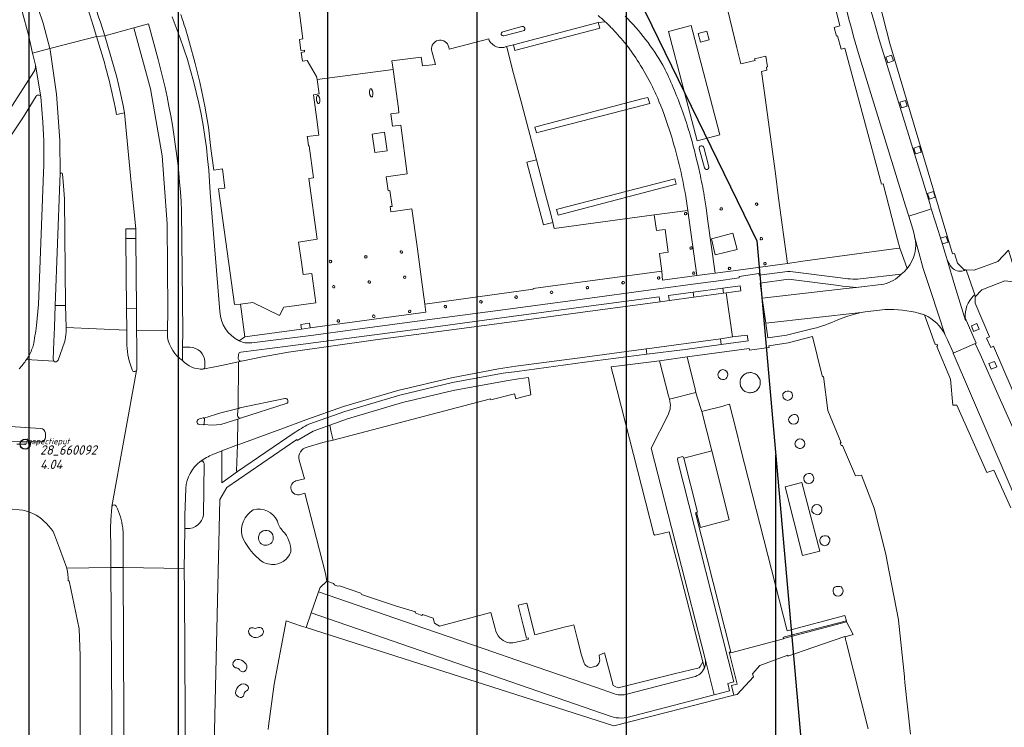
# Model space of a CAD drawing. Extents: x 148869 to 161638, y 453607 to 469810.
# Tile 421 of 656: x 154736 to 154934, y 463007 to 463149. Entities that reach past the tile are written whole.
import ezdxf

# ---------------------------------------------------------------- set-up
doc = ezdxf.new("R2010")
doc.units = 0
doc.header["$PDMODE"] = 32
doc.header["$PDSIZE"] = 2
doc.linetypes.add('RI-GWA', pattern=[18.45, 6, -1.8, 1.75, -1.8, 1.75, -1.8, 1.75, -1.8])
doc.layers.get('0').update_dxf_attribs({"linetype": 'CONTINUOUS'})
doc.layers.get('DEFPOINTS').update_dxf_attribs({"linetype": 'CONTINUOUS'})
doc.layers.add('2024', color=160, linetype='CONTINUOUS')
doc.layers.add('2024 hatch', color=160, linetype='CONTINUOUS')
for name, color, linetype, lineweight in [('B-OI-RI-GWA-PUTDEKSELHOOGTE-T25', 10, 'CONTINUOUS', 25), ('B-OI-RI-GWA_PUTNUMMER-T18', 10, 'CONTINUOUS', 18), ('B-OI-RI-GWA_RIOOLPUT-S', 10, 'CONTINUOUS', 25), ('B-OI-RI-GWA_TRANSPORTLEIDING-G', 10, 'RI-GWA', 18), ('B-RO-VH-VERHARDING_ASFALT-GV', 251, 'CONTINUOUS', 18), ('B-RO-VH-VERHARDING_BEDRIJFSVLOERPLAAT-GV', 251, 'CONTINUOUS', 18), ('B-RO-VH-VERHARDING_SIERBESTRATING-GV', 251, 'CONTINUOUS', 18), ('B-RO-VH-VERHARDING_STRAATBAKSTEEN-GV', 251, 'CONTINUOUS', 18)]:
    doc.layers.add(name, color=color, linetype=linetype, lineweight=lineweight)
doc.styles.add('NLCS-ISO-M500-T18_CURSIEF', font='NLCS-ISO.ttf', dxfattribs={"oblique": 15, "height": 0.9})
doc.styles.add('NLCS-ISO-M750-T25_CURSIEF', font='NLCS-ISO.ttf', dxfattribs={"oblique": 15, "height": 1.875})

# ---------------------------------------------------------------- blocks, each defined once
blk = doc.blocks.new('ACMAP_ANN_TEMPLATE_gwa-puth')
at = {"color": 0, "linetype": 'ByBlock', "style": 'NLCS-ISO-M750-T25_CURSIEF', "oblique": 15}
blk.add_attdef('gwa-puth', (3, -5), '', height=1.88, dxfattribs=at)
blk = doc.blocks.new('ACMAP_ANN_TEMPLATE_gwa-putnr')
at = {"color": 0, "linetype": 'ByBlock', "style": 'NLCS-ISO-M750-T25_CURSIEF', "oblique": 15}
blk.add_attdef('gwa-putnr', (3, -2.1), '', height=1.88, dxfattribs=at)
blk = doc.blocks.new('ACMAP_ANN_TEMPLATE_type knoop')
at = {"layer": 'DEFPOINTS', "style": 'NLCS-ISO-M500-T18_CURSIEF', "oblique": 15}
blk.add_attdef('type_knoop', (0, 0), '', height=1.2, dxfattribs=at)

msp = doc.modelspace()

# ---------------------------------------------------------------- hatches: boundary and pattern name
at = {"layer": '2024 hatch'}
h = msp.add_hatch(dxfattribs=at)
h.set_pattern_fill('ANSI31', color=256, scale=29.988, angle=45)
h.set_pattern_definition([(90, (0, 0), (-29.988, 0), [])])
h.paths.add_polyline_path([(154015.87, 462797.75), (154202.83, 462955.78), (154346.68, 463068.63), (154364.41, 463095.54), (154437.88, 463175.34), (154670.41, 463542.86), (154884.23, 463104.81), (154897.76, 462951.83), (154919.68, 462915.44), (155046.11, 462824.08), (155229.96, 462587.13), (155017.76, 462489.93), (155010.79, 462460.83), (155012.88, 462401.81), (154940.81, 462281.73), (154859.54, 462032.79), (154595.7, 462297.96), (154437.04, 462442.85), (154370.63, 462559.79), (154344.3, 462564.56), (154270.99, 462634.18), (154248.56, 462638.72)])

# ---------------------------------------------------------------- linework, layer by layer
at = {"layer": '2024', "flags": 128}
msp.add_lwpolyline([(154015.87, 462797.75), (154202.83, 462955.78), (154346.68, 463068.63), (154364.41, 463095.54), (154437.88, 463175.34), (154670.41, 463542.86), (154884.23, 463104.81), (154897.76, 462951.83), (154919.68, 462915.44), (155046.11, 462824.08), (155229.96, 462587.13), (155017.76, 462489.93), (155010.79, 462460.83), (155012.88, 462401.81), (154940.81, 462281.73), (154859.54, 462032.79), (154595.7, 462297.96), (154437.04, 462442.85), (154370.63, 462559.79), (154344.3, 462564.56), (154270.99, 462634.18), (154248.56, 462638.72)], close=True, dxfattribs=at)
at = {"layer": 'B-OI-RI-GWA_RIOOLPUT-S', "color": 251}
msp.add_point((154737.26, 463063.95), dxfattribs=at)
at = {"layer": 'B-OI-RI-GWA_TRANSPORTLEIDING-G', "color": 251}
msp.add_line((154680.24, 463063.81), (154737.26, 463063.95), dxfattribs=at)
at = {"layer": 'B-RO-VH-VERHARDING_ASFALT-GV', "flags": 128}
for points in [[(154736.65, 463150.84), (154737.93, 463146.14), (154738.76, 463142.45), (154742.2, 463143.36), (154740.87, 463148.5), (154736.83, 463160.32), (154731.73, 463171.71), (154725.61, 463182.59), (154718.9, 463192.43), (154711.41, 463201.71), (154703.2, 463210.34), (154694.3, 463218.28), (154673.96, 463234.6), (154673.94, 463234.61), (154673.91, 463234.62), (154670.51, 463237.11)], [(154764, 463141.19), (154762.01, 463148.35), (154762.01, 463148.35), (154761.33, 463148.17), (154759.12, 463147.56), (154762.43, 463135.32), (154764.76, 463121.84), (154765.17, 463116.34), (154765.76, 463108.2), (154765.89, 463090.81), (154765.85, 463086.71), (154765.84, 463085.37), (154766.02, 463084.69), (154766.27, 463084.02), (154766.57, 463083.38), (154766.94, 463082.76), (154767.35, 463082.19), (154767.81, 463081.64), (154768.31, 463081.15), (154768.86, 463080.78), (154768.85, 463083.45), (154768.96, 463086.57), (154768.68, 463110.77)], [(154751.59, 463145.82), (154742.2, 463143.36), (154742.26, 463143.14), (154743.58, 463134.22), (154744.23, 463124.94), (154744.32, 463118.2)], [(154753.28, 463145.96), (154751.59, 463145.82)], [(154751.59, 463145.82), (154753.28, 463145.96)], [(154755.31, 463131.63), (154755.61, 463130.17), (154757.23, 463130.49), (154756.96, 463131.96), (154756.35, 463134.7), (154756.02, 463136.15), (154755.66, 463137.6), (154753.28, 463145.96)], [(154744.26, 463116.69), (154744.32, 463118.2), (154744.23, 463124.94), (154743.58, 463134.22), (154742.26, 463143.14), (154742.2, 463143.36), (154738.76, 463142.45), (154739.31, 463140.01), (154740.41, 463133.66), (154740.8, 463128.58)], [(154744.79, 463118.18), (154744.9, 463116.68), (154745.15, 463113.18), (154745.38, 463091.79), (154745.51, 463087.37), (154757.66, 463086.86), (154757.64, 463091.18), (154757.51, 463105.26), (154757.49, 463107.18), (154759.46, 463107.17), (154758.57, 463116.45), (154757.23, 463130.49), (154755.61, 463130.17), (154755.31, 463131.63)], [(154740.95, 463118.58), (154740.89, 463116.74), (154739.96, 463092.02), (154739.55, 463087.75)], [(154742.89, 463081.02), (154743.05, 463084.47), (154743.14, 463087.47), (154743.32, 463091.77), (154744.26, 463116.69)], [(154744.32, 463118.2), (154744.26, 463116.69), (154743.32, 463091.77), (154745.38, 463091.79), (154745.15, 463113.18), (154744.9, 463116.68), (154744.79, 463118.18)], [(154757.68, 463083.81), (154757.66, 463086.86), (154745.51, 463087.37), (154745.48, 463086.43)], [(154768.86, 463080.78), (154768.31, 463081.15), (154767.81, 463081.64), (154767.35, 463082.19), (154766.94, 463082.76), (154766.57, 463083.38), (154766.27, 463084.02), (154766.02, 463084.69), (154765.84, 463085.37), (154765.85, 463086.71), (154759.66, 463086.87), (154759.68, 463083.77), (154759.71, 463079.06)], [(154745.15, 463084.41), (154743.87, 463080.82)], [(154737.52, 463080.93), (154743.03, 463080.65)], [(154743.03, 463080.65), (154737.52, 463080.93)], [(154773.14, 463069.22), (154773.18, 463069.21), (154776.54, 463070.23), (154780.06, 463071.15), (154780.14, 463080.51), (154776.69, 463079.77), (154772.98, 463079.04)], [(154759.63, 463078.78), (154754.69, 463051.47)], [(154754.69, 463051.47), (154759.63, 463078.78)], [(154729.09, 463073.58), (154729.32, 463067.55), (154733.03, 463067.57), (154736.33, 463067.39), (154740.37, 463067.13)], [(154772.27, 463069.06), (154773.05, 463069.23)], [(154771.77, 463068.43), (154771.78, 463068.52), (154771.81, 463068.65)], [(154773.08, 463067.84), (154772.2, 463067.92)], [(154774.98, 463061.88), (154776.77, 463062.6), (154779.91, 463063.81), (154779.97, 463068.99), (154776.6, 463067.88), (154774.85, 463067.79), (154773.18, 463067.9), (154773.16, 463067.89)], [(154741.33, 463066.17), (154741.33, 463065.74), (154741.33, 463065.34)], [(154740.49, 463064.43), (154739.6, 463064.44), (154736.14, 463064.46), (154733.19, 463064.48), (154729.45, 463064.49), (154729.72, 463051.28), (154733.93, 463050.95), (154736.78, 463050.72), (154737.1, 463050.65)], [(154756.94, 463045.65), (154756.95, 463042.91), (154756.98, 463039.21), (154769.23, 463039), (154769.26, 463042.66), (154769.33, 463047.02), (154769.34, 463049.61), (154769.52, 463055.08)], [(154743.14, 463045.79), (154744.13, 463043.09), (154745.62, 463039.04), (154754.46, 463039.2), (154754.44, 463042.91), (154754.42, 463047.1), (154754.46, 463048.79), (154754.67, 463051.32)], [(154741.5, 463048.07), (154742.51, 463046.94)], [(154754.76, 463000), (154754.46, 463039.2), (154745.62, 463039.04), (154745.63, 463039.01)], [(154757.51, 462987.62), (154756.95, 462987.66), (154756.91, 462988.43), (154757.33, 462988.59), (154757.17, 462993.36), (154756.98, 463039.21), (154754.46, 463039.2), (154754.76, 463000)], [(154769.54, 462986.13), (154769.53, 462988), (154769.46, 462997.1), (154769.26, 463034.24), (154769.23, 463039), (154756.98, 463039.21), (154757.17, 462993.36), (154757.33, 462988.59), (154756.91, 462988.43), (154756.95, 462987.66), (154757.51, 462987.62)], [(154745.9, 463036.52), (154746.13, 463036.53), (154748.09, 463026.91), (154748.3, 463021.47), (154748.3, 463012.58), (154748.31, 463007.04), (154748.31, 463004.34)]]:
    msp.add_lwpolyline(points, dxfattribs=at)
at = {"layer": 'B-RO-VH-VERHARDING_ASFALT-GV'}
for points in [[(154736.84, 463178.4, -0.073627), (154751.59, 463145.82)], [(154753.28, 463145.96, 0.039692), (154745.26, 463165.78)], [(154751.59, 463145.82, -0.028689), (154755.31, 463131.63)], [(154755.31, 463131.63, 0.028689), (154751.59, 463145.82)], [(154768.68, 463110.77, 0.052304), (154764, 463141.19)], [(154740.8, 463128.58, -0.030891), (154740.95, 463118.58)], [(154744.79, 463118.18, 0.970152), (154744.32, 463118.2)], [(154744.32, 463118.2, -0.970152), (154744.79, 463118.18)], [(154739.55, 463087.75, -0.006233), (154738.89, 463083.72)], [(154745.48, 463086.43, -0.06227), (154745.15, 463084.41)], [(154738.89, 463083.72, -0.043796), (154737.89, 463081.5)], [(154758.73, 463078.86, -0.070235), (154757.68, 463083.81)], [(154737.52, 463080.93, -0.029931), (154736.07, 463079.08)], [(154737.89, 463081.5, -0.009393), (154737.52, 463080.93)], [(154743.03, 463080.65, -0.198007), (154742.89, 463081.02)], [(154743.87, 463080.82, -0.555707), (154743.03, 463080.65)], [(154759.71, 463079.06, -0.154369), (154759.63, 463078.78)], [(154772.98, 463079.04, -0.226885), (154768.86, 463080.78)], [(154759.63, 463078.78, -0.621157), (154758.73, 463078.86)], [(154771.81, 463068.65, -0.277044), (154772.27, 463069.06)], [(154773.05, 463069.23, -0.135057), (154773.14, 463069.22)], [(154740.37, 463067.13, -0.359416), (154741.33, 463066.17)], [(154772.2, 463067.92, -0.355466), (154771.77, 463068.43)], [(154773.16, 463067.89, -0.081096), (154773.08, 463067.84)], [(154741.33, 463065.34, -0.393348), (154740.49, 463064.43)], [(154772.44, 463060.48, -0.059075), (154774.98, 463061.88)], [(154769.52, 463055.08, -0.219006), (154772.44, 463060.48)], [(154754.67, 463051.32, -0.069681), (154754.69, 463051.47)], [(154754.69, 463051.47, -0.683056), (154755.54, 463051.49)], [(154755.54, 463051.49, -0.085108), (154756.86, 463047.16)], [(154737.1, 463050.65, -0.148848), (154741.5, 463048.07)], [(154742.51, 463046.94, -0.113515), (154743.14, 463045.79)], [(154756.86, 463047.16, -0.033103), (154756.94, 463045.65)], [(154745.63, 463039.01, -0.070278), (154745.9, 463036.52)]]:
    msp.add_lwpolyline(points, format="xyb", dxfattribs=at)
at = {"layer": 'B-RO-VH-VERHARDING_ASFALT-GV', "flags": 128}
for points in [[(154753.28, 463145.96), (154755.66, 463137.6), (154756.02, 463136.15), (154756.35, 463134.7), (154756.96, 463131.96), (154757.23, 463130.49), (154758.57, 463116.45), (154759.46, 463107.17), (154759.52, 463105.24), (154759.64, 463091.15), (154759.66, 463086.87), (154765.85, 463086.71), (154765.89, 463090.81), (154765.76, 463108.2), (154765.17, 463116.34), (154764.76, 463121.84), (154762.43, 463135.32), (154759.12, 463147.56)], [(154872.27, 463124.82), (154876.81, 463126.09), (154876.75, 463126.31), (154871.04, 463148.02), (154866.5, 463146.83)], [(154843.25, 463108.46), (154842.86, 463110.15), (154841.81, 463114.05), (154839.94, 463121.05), (154838.01, 463120.56), (154839.9, 463113.51), (154841.39, 463107.96)], [(154759.52, 463105.24), (154757.51, 463105.26), (154757.64, 463091.18), (154759.64, 463091.15)], [(154889.59, 463024.94), (154889.87, 463025), (154902.27, 463028.29), (154902.21, 463028.5), (154889.77, 463025.25), (154889.53, 463025.17)]]:
    msp.add_lwpolyline(points, close=True, dxfattribs=at)
at = {"layer": 'B-RO-VH-VERHARDING_BEDRIJFSVLOERPLAAT-GV', "flags": 128}
msp.add_lwpolyline([(154871.45, 463094.48), (154871.59, 463093.44), (154877.52, 463094.24), (154877.39, 463095.29)], close=True, dxfattribs=at)
at = {"layer": 'B-RO-VH-VERHARDING_SIERBESTRATING-GV', "flags": 128}
for points in [[(154926.28, 463098.95), (154925.85, 463098.97), (154924.56, 463100.28), (154923.93, 463102.21), (154923.55, 463102.19), (154910.93, 463144.4), (154901.86, 463180.02), (154899.99, 463195.7), (154900.14, 463208.99), (154902.19, 463231.83), (154903.23, 463234.73), (154900.58, 463235.71), (154900.58, 463235.71)], [(154908.2, 463147.36), (154908.83, 463145.2), (154918.95, 463112.29), (154919.28, 463111.18), (154920.12, 463108.53), (154921.05, 463105.55), (154922.05, 463102.27), (154922.46, 463100.94), (154923.11, 463099.73)], [(154926.08, 463089.34), (154928.26, 463084.25), (154928.09, 463084.17), (154929.1, 463082.02), (154932.66, 463073.97), (154936.29, 463065.78), (154942.8, 463051.18), (154944, 463048.6), (154944.18, 463048.19), (154946.59, 463049.22), (154946.55, 463049.3), (154931.78, 463083.6), (154931.23, 463083.35), (154930.39, 463085.24), (154930.97, 463085.49), (154928.07, 463092.24), (154928.1, 463093.51), (154928.01, 463093.92), (154928, 463093.97)]]:
    msp.add_lwpolyline(points, dxfattribs=at)
at = {"layer": 'B-RO-VH-VERHARDING_SIERBESTRATING-GV'}
for points in [[(154903.73, 463166.15, 0.026254), (154908.2, 463147.36)], [(154923.11, 463099.73, 0.104455), (154923.87, 463099.03)], [(154923.87, 463099.03, 0.261233), (154926.28, 463098.95)], [(154927.75, 463093.73, 0.218053), (154926.08, 463089.34)], [(154928, 463093.97, 0.044639), (154927.75, 463093.73)]]:
    msp.add_lwpolyline(points, format="xyb", dxfattribs=at)
at = {"layer": 'B-RO-VH-VERHARDING_SIERBESTRATING-GV', "flags": 128}
for points in [[(154911.66, 463140.88), (154910.52, 463140.52), (154910.16, 463141.67), (154911.3, 463142.03)], [(154914.45, 463131.82), (154913.31, 463131.46), (154912.95, 463132.6), (154914.09, 463132.96)], [(154917.26, 463122.61), (154916.12, 463122.25), (154915.76, 463123.39), (154916.9, 463123.75)], [(154920.05, 463113.52), (154918.9, 463113.16), (154918.54, 463114.3), (154919.69, 463114.66)], [(154922.64, 463104.53), (154921.5, 463104.17), (154921.14, 463105.32), (154922.28, 463105.68)], [(154928.89, 463087.04), (154927.77, 463086.6), (154927.33, 463087.71), (154928.44, 463088.16)], [(154932.42, 463079.46), (154931.3, 463079.02), (154930.86, 463080.13), (154931.97, 463080.58)]]:
    msp.add_lwpolyline(points, close=True, dxfattribs=at)
at = {"layer": 'B-RO-VH-VERHARDING_STRAATBAKSTEEN-GV', "flags": 128}
for points in [[(154875.87, 463098.29), (154880.49, 463098.91), (154890.37, 463100.25), (154888.59, 463113.36), (154887.95, 463118.29), (154885.7, 463134.95), (154885.15, 463138.77), (154886.25, 463139.07), (154886.17, 463139.66), (154886.37, 463139.68), (154886.03, 463141.82), (154883.76, 463141.28), (154883.89, 463140.97), (154881.01, 463140.32), (154880.18, 463143.53), (154876.88, 463157.43), (154879.65, 463158.02), (154879.04, 463160.57), (154876.28, 463159.95), (154875.49, 463163.35), (154872.4, 463162.65), (154869.05, 463161.47)], [(154898.92, 463156.16), (154900.89, 463147.93), (154899.74, 463147.6), (154900.21, 463145.89), (154900.41, 463145.94), (154901.14, 463143.23), (154901.91, 463143.44), (154909.3, 463116.17), (154909.61, 463116.21), (154912.5, 463105.04), (154912.95, 463103.32), (154914.04, 463100.36), (154914.45, 463099.24)], [(154792.21, 463151.65), (154793.06, 463145.31), (154792.35, 463145.2), (154792.66, 463142.96), (154793.37, 463143.04), (154793.39, 463142.69), (154792.73, 463142.6), (154792.94, 463140.86), (154793.92, 463140.98), (154795.8, 463137.75), (154795.89, 463137.15), (154811.16, 463139.17), (154810.93, 463140.88), (154816.83, 463141.62), (154817.07, 463139.9), (154819.66, 463140.2), (154818.96, 463142.83)], [(154833.94, 463143.77), (154835.32, 463144.11), (154852.36, 463148.6), (154853.76, 463148.76)], [(154853.76, 463148.76), (154852.36, 463148.6), (154852.68, 463147.47), (154852.51, 463147.42), (154836.1, 463143.1), (154835.62, 463142.98), (154835.32, 463144.11), (154833.94, 463143.77), (154834.14, 463143.21), (154835.18, 463139.13), (154837.04, 463132.22), (154839.94, 463121.05), (154841.81, 463114.05), (154842.86, 463110.15), (154843.25, 463108.46), (154843.54, 463107.25), (154863.62, 463109.98), (154870.34, 463110.89), (154869.96, 463113.66)], [(154837.05, 463147.78), (154833.19, 463146.76)], [(154833.19, 463146.76), (154837.05, 463147.78)], [(154833.42, 463145.92), (154837.29, 463146.91)], [(154837.29, 463146.91), (154833.42, 463145.92)], [(154780.52, 463092.05), (154779.3, 463091.99), (154776.13, 463115.21), (154777.4, 463115.32), (154777.4, 463115.34), (154776.89, 463119.23), (154775.17, 463118.99), (154774.59, 463123.33), (154774.07, 463127.57), (154773.32, 463131.83), (154772.33, 463136.6), (154771.39, 463140.37), (154770.27, 463144.54)], [(154822.09, 463144.3), (154822.35, 463143.68), (154822.46, 463143.26), (154829.41, 463145.09), (154830.37, 463145.3), (154830.47, 463145.02)], [(154915.89, 463105.85), (154915.54, 463107.09), (154914.74, 463109.76), (154914.08, 463111.83), (154904.68, 463142.39)], [(154739.03, 463138.72), (154734.13, 463131.09), (154734.51, 463126.04), (154736.9, 463129.66), (154739.46, 463133.8)], [(154740.41, 463133.66), (154739.31, 463140.01)], [(154872.68, 463123.28), (154873.71, 463119.41)], [(154873.71, 463119.41), (154872.68, 463123.28)], [(154874.58, 463119.64), (154873.57, 463123.51)], [(154873.57, 463123.51), (154874.58, 463119.64)], [(154774.41, 463114.45), (154776.38, 463090.59)], [(154873.66, 463113.81), (154874.04, 463111.39), (154874.33, 463109.2), (154875.87, 463098.29)], [(154926.14, 463088.79), (154924.03, 463095.76), (154922.46, 463100.94), (154922.05, 463102.27), (154921.05, 463105.55), (154920.12, 463108.53), (154919.28, 463111.18), (154918.33, 463110.88), (154914.74, 463109.76), (154915.54, 463107.09), (154915.89, 463105.85), (154915.93, 463105.66), (154917.62, 463099.24), (154919.18, 463094.58)], [(154915.93, 463105.66), (154915.89, 463105.85)], [(154922.08, 463085.81), (154919.18, 463094.58), (154917.62, 463099.24), (154915.93, 463105.66)], [(154914.45, 463099.24), (154914.04, 463100.36), (154912.95, 463103.32), (154911.77, 463103.16), (154893.91, 463100.75), (154890.37, 463100.25), (154880.49, 463098.91), (154875.87, 463098.29), (154872.15, 463097.79), (154865.31, 463096.87), (154865.31, 463096.87), (154865.14, 463098.69), (154839.3, 463095.18), (154839.31, 463095.1), (154817.55, 463092.06), (154817.77, 463090.45), (154817.77, 463090.45), (154794.54, 463087.31), (154792.76, 463087.07), (154781.37, 463085.53), (154780.24, 463084.72)], [(154923.11, 463099.73), (154922.46, 463100.94), (154924.03, 463095.76)], [(154928, 463093.97), (154927.73, 463094.74), (154926.28, 463098.95)], [(154781.36, 463084.29), (154782.76, 463084.32), (154795.21, 463085.86), (154803.03, 463086.9), (154818.02, 463088.91), (154834.74, 463091.16), (154847.76, 463092.89), (154864.4, 463095.11), (154872.37, 463096.19), (154876.09, 463096.7), (154880.7, 463097.32), (154880.66, 463097.62), (154884.64, 463098.19), (154884.69, 463097.89), (154890.4, 463098.61), (154890.91, 463098.62), (154901.01, 463097.38)], [(154905, 463097.14), (154913.23, 463098.08)], [(154909.74, 463096.09), (154904.18, 463095.42), (154902.19, 463095.18), (154885.31, 463093.24), (154886.02, 463088.28), (154905.19, 463090.41), (154905.96, 463090.5), (154910.04, 463091.01)], [(154924.03, 463095.76), (154926.14, 463088.79)], [(154789.69, 463072.1), (154780.54, 463069.18), (154779.97, 463068.99), (154779.91, 463063.81), (154780.35, 463063.95), (154788.61, 463066.99), (154793.62, 463068.85), (154801.19, 463071.52), (154812.15, 463074.76), (154822.91, 463077.28), (154832.35, 463079.06), (154835.84, 463079.59), (154849.68, 463081.43), (154861.98, 463083.08), (154862.15, 463083.11), (154876.9, 463085.12), (154876.97, 463085.13), (154879.35, 463085.49), (154878.1, 463094.31), (154877.52, 463094.24), (154871.59, 463093.44), (154866.68, 463092.79), (154864.8, 463092.54), (154848.26, 463090.33), (154835.03, 463088.54), (154818.35, 463086.31), (154807.64, 463084.9), (154790.15, 463082.43), (154784.96, 463081.52), (154780.69, 463080.61), (154780.67, 463080.61)], [(154780.67, 463080.61), (154780.69, 463080.61), (154784.96, 463081.52), (154790.15, 463082.43), (154807.64, 463084.9), (154818.35, 463086.31), (154835.03, 463088.54), (154848.26, 463090.33), (154864.8, 463092.54), (154864.77, 463092.74), (154864.64, 463093.54), (154847.97, 463091.32), (154834.92, 463089.59), (154818.2, 463087.33), (154807.45, 463085.9), (154790.02, 463083.62), (154780.57, 463082.45)], [(154919.18, 463094.58), (154922.08, 463085.81), (154922.13, 463085.7), (154922.5, 463084.89), (154923.65, 463082.33), (154923.69, 463082.24), (154927.35, 463083.84), (154928.09, 463084.17), (154928.26, 463084.25), (154926.08, 463089.34)], [(154780.24, 463084.72), (154781.37, 463085.53), (154780.52, 463092.05)], [(154900.51, 463088.93), (154901.39, 463089.28), (154902.28, 463089.6), (154903.19, 463089.88), (154904.1, 463090.12), (154905.19, 463090.41), (154886.02, 463088.28), (154886.41, 463085.28)], [(154917.66, 463089.98), (154917.89, 463089.89)], [(154917.89, 463089.89), (154919.39, 463085.84), (154919.92, 463084.32), (154919.96, 463084.33), (154920.02, 463083.98), (154920.42, 463084.03), (154920.52, 463083.68), (154920.37, 463083.58), (154923.14, 463077.04), (154923.57, 463071.8), (154924.37, 463071.8), (154930.4, 463058.25), (154931.82, 463058.74), (154935.25, 463051.15)], [(154886.41, 463085.28), (154890.22, 463085.83), (154895.55, 463087.15)], [(154915.12, 463005.74), (154913.99, 463016.1), (154913.88, 463017.08), (154913.86, 463017.23), (154912.71, 463028.62), (154912.7, 463028.71), (154910.44, 463040.41), (154910.16, 463041.86), (154907.82, 463051.09), (154905.25, 463057.76), (154904.05, 463057.6), (154901.42, 463063.72), (154901.17, 463063.66), (154900.96, 463064.21), (154901.17, 463064.26), (154898.49, 463070.7), (154897.61, 463077.54), (154897.41, 463077.49), (154897.31, 463077.94), (154895.42, 463085.54), (154890.51, 463084.32), (154886.64, 463083.68), (154886.68, 463083.39), (154882.74, 463082.86), (154882.7, 463083.15), (154870.22, 463081.46), (154871.84, 463074.98), (154871.99, 463074.33), (154872.22, 463073.39), (154873.17, 463070.54), (154873.4, 463070.59), (154877.48, 463071.61), (154877.71, 463071.69), (154878.74, 463071.98), (154880.07, 463066.75), (154880.98, 463063.19), (154890.32, 463026.49), (154901.9, 463029.56), (154902.21, 463028.5), (154902.27, 463028.29), (154903.6, 463025.75), (154901.94, 463025.28), (154902.05, 463024.82), (154902.19, 463024.28), (154906.61, 463006.83)], [(154987.08, 462942.1), (154971.64, 462973.98), (154963.63, 462991.1), (154961.43, 462995.69), (154956.43, 463006.11), (154923.64, 463082.22), (154923.69, 463082.24), (154923.65, 463082.33), (154922.5, 463084.89), (154922.13, 463085.7), (154922.08, 463085.81)], [(154768.85, 463083.45), (154768.86, 463080.78)], [(154770.32, 463083.42), (154768.85, 463083.45)], [(154794.23, 463067.97), (154801.49, 463070.55), (154812.53, 463073.82), (154823.1, 463076.33), (154833.25, 463078.18), (154836.06, 463078.58), (154849.66, 463080.43), (154862.12, 463082), (154861.98, 463083.08), (154849.68, 463081.43), (154835.84, 463079.59), (154832.35, 463079.06), (154822.91, 463077.28), (154812.15, 463074.76), (154801.19, 463071.52), (154793.62, 463068.85), (154788.61, 463066.99), (154780.35, 463063.95), (154779.91, 463063.81), (154779.73, 463058.58), (154779.94, 463058.44), (154791.3, 463066.23)], [(154780.13, 463081.97), (154780.08, 463081.14)], [(154773.38, 463079.55), (154773.37, 463080.46)], [(154780.67, 463080.61), (154780.14, 463080.51), (154780.06, 463071.15), (154780.34, 463071.22), (154780.38, 463071.23), (154789.42, 463073.12)], [(154866.67, 463073), (154866.48, 463073.66), (154864.69, 463080.72), (154857.21, 463079.78), (154854.94, 463079.5), (154855.25, 463078.29)], [(154855.25, 463078.29), (154855.37, 463077.85), (154863.57, 463045.92), (154863.71, 463045.67), (154864.32, 463045.81), (154866.61, 463046.35), (154868, 463040.98), (154873.37, 463020.29), (154873.69, 463019.05)], [(154789.42, 463073.12), (154780.38, 463071.23), (154780.34, 463071.22)], [(154869.59, 463061.18), (154875.18, 463062.6), (154873.17, 463070.54), (154872.22, 463073.39), (154871.99, 463074.33), (154866.67, 463073)], [(154889.42, 463073.75), (154889.42, 463074.06), (154889.62, 463074.29), (154889.96, 463074.52), (154890.35, 463074.61), (154890.74, 463074.61), (154891.05, 463074.44), (154891.23, 463074.29), (154891.35, 463074.06), (154891.42, 463073.75)], [(154780.54, 463069.18), (154789.69, 463072.1)], [(154773.05, 463069.23), (154772.27, 463069.06)], [(154773.18, 463069.21), (154773.14, 463069.22)], [(154773.24, 463068.06), (154773.26, 463069.05)], [(154779.99, 463070.7), (154779.92, 463069.71)], [(154866.41, 463069.87), (154863.02, 463063.18), (154873.82, 463020.87), (154873.82, 463020.86), (154875.65, 463013.63), (154878.76, 463014.43), (154878.4, 463015.89), (154879.59, 463016.23), (154868.28, 463060.82)], [(154873.82, 463020.86), (154873.82, 463020.87), (154863.02, 463063.18), (154866.41, 463069.87)], [(154890.6, 463068.95), (154890.72, 463069.27), (154890.9, 463069.5), (154891.29, 463069.8), (154891.67, 463069.92), (154891.98, 463069.92), (154892.27, 463069.75), (154892.49, 463069.53), (154892.56, 463069.29), (154892.6, 463068.95)], [(154771.81, 463068.65), (154771.78, 463068.52), (154771.77, 463068.43)], [(154772.2, 463067.92), (154773.08, 463067.84)], [(154773.16, 463067.89), (154773.18, 463067.9)], [(154793.9, 463063.33), (154797.07, 463064.28), (154797.58, 463064.43), (154799.13, 463064.74), (154798.75, 463066.4), (154798.44, 463067.77), (154795.08, 463066.57), (154791.9, 463064.72), (154791.8, 463064.9), (154777.8, 463055.29), (154776.38, 463052.86), (154775.02, 462994.91), (154775.32, 462994.91)], [(154893.89, 463064.01), (154893.82, 463063.69), (154893.65, 463063.46), (154893.39, 463063.23), (154893.02, 463063.11), (154892.76, 463063.11), (154892.45, 463063.23), (154892.15, 463063.43), (154892, 463063.62), (154891.89, 463064.01)], [(154793.68, 463027.15), (154855.53, 463007.42), (154869.4, 463010.96), (154875.92, 463012.62), (154879.59, 463013.55), (154879.11, 463015.49), (154880.3, 463015.81), (154878.65, 463022.2), (154879.01, 463022.2), (154871.91, 463050.15), (154872.14, 463050.22), (154872.34, 463050.32), (154869.59, 463061.18)], [(154868.6, 463061.31), (154869.07, 463061.45)], [(154869.07, 463061.45), (154868.6, 463061.31)], [(154773.08, 463049.75), (154773.2, 463060.11)], [(154791.66, 463056.57), (154793.36, 463056.97), (154792.29, 463060.78)], [(154868.28, 463060.82), (154879.59, 463016.23), (154878.4, 463015.89), (154878.76, 463014.43), (154875.65, 463013.63), (154859.16, 463009.37)], [(154893.66, 463057.06), (154893.66, 463057.33), (154893.86, 463057.69), (154894.17, 463057.97), (154894.64, 463058.09), (154894.99, 463058.09), (154895.25, 463057.96), (154895.49, 463057.69), (154895.61, 463057.38), (154895.66, 463057.06)], [(154769.52, 463055.08), (154769.34, 463049.61), (154769.33, 463047.02), (154769.75, 463047.01)], [(154786.1, 463006.71), (154786.13, 463007.38), (154787.28, 463015.78), (154788.73, 463023.57), (154789.71, 463028.52), (154792.74, 463027.45), (154793.68, 463027.15), (154794.71, 463030.1), (154796.2, 463034.35), (154796.52, 463035.19), (154797.86, 463036.49), (154797.6, 463037.99), (154793.43, 463054.12), (154792.59, 463053.88)], [(154897.28, 463050.83), (154897.27, 463050.53), (154897.15, 463050.24), (154896.98, 463050.01), (154896.77, 463049.84), (154896.4, 463049.79), (154896, 463049.88), (154895.69, 463050.02), (154895.47, 463050.21), (154895.28, 463050.45), (154895.28, 463050.83)], [(154896.87, 463044.58), (154896.87, 463044.81), (154897, 463045.07), (154897.12, 463045.27), (154897.44, 463045.48), (154897.85, 463045.59), (154898.16, 463045.59), (154898.52, 463045.47), (154898.78, 463045.18), (154898.9, 463044.93), (154898.87, 463044.58)], [(154819.5, 463028), (154819.5, 463028), (154819.23, 463029.03), (154817.07, 463029.78), (154816.97, 463029.57), (154815.57, 463030.12), (154815.67, 463030.32), (154811.84, 463031.41), (154804.81, 463033.77), (154804.71, 463034.02), (154800.41, 463035.51), (154800.08, 463035.48), (154799.69, 463035.56), (154799.4, 463035.72), (154799.17, 463035.96), (154797.86, 463036.49), (154796.52, 463035.19), (154796.2, 463034.35), (154817.37, 463027.02), (154829.43, 463022.85), (154837.54, 463020.05), (154852.02, 463015.09), (154852.21, 463015.02), (154855.24, 463013.98)], [(154899.54, 463034.44), (154899.54, 463034.71), (154899.73, 463035.09), (154899.9, 463035.28), (154900.17, 463035.41), (154900.47, 463035.41), (154900.88, 463035.41), (154901.17, 463035.3), (154901.35, 463035.07), (154901.51, 463034.78), (154901.54, 463034.44)], [(154796.2, 463034.35), (154794.71, 463030.1), (154854.94, 463009.3)], [(154855.24, 463013.98), (154852.21, 463015.02), (154852.02, 463015.09), (154837.54, 463020.05), (154829.43, 463022.85), (154817.37, 463027.02), (154796.2, 463034.35)], [(154849.54, 463019.97), (154849.04, 463021.61), (154848.22, 463024.78), (154847.46, 463027.71), (154847.46, 463027.71), (154847, 463027.59), (154845.55, 463027.22), (154839.64, 463025.7), (154838, 463032.07), (154836.29, 463031.64), (154837.32, 463027.61), (154837.98, 463025.01), (154838.33, 463025.06), (154838.38, 463024.81), (154837.41, 463024.58), (154835.58, 463024.15)], [(154854.94, 463009.3), (154794.71, 463030.1), (154793.68, 463027.15)], [(154831.68, 463026.94), (154830.83, 463030.17), (154820.47, 463027.44), (154819.5, 463028)], [(154873.69, 463019.05), (154873.37, 463020.29), (154872.83, 463019.36), (154872.67, 463019.09), (154867.65, 463017.84), (154856.36, 463015.03), (154855.78, 463015.33), (154855.4, 463015.53), (154855.4, 463015.53), (154854.72, 463018.07), (154853.65, 463022.05), (154852.54, 463021.57), (154852.64, 463020.95)], [(154859.16, 463009.37), (154875.65, 463013.63), (154873.82, 463020.86)], [(154851.95, 463019.42), (154851.4, 463019.27)], [(154871.58, 463017.24), (154858.36, 463013.81)], [(154858.36, 463013.81), (154871.58, 463017.24)]]:
    msp.add_lwpolyline(points, dxfattribs=at)
at = {"layer": 'B-RO-VH-VERHARDING_STRAATBAKSTEEN-GV'}
for points in [[(154904.68, 463142.39, -0.020397), (154899.95, 463160.84)], [(154770.27, 463144.54, 0.014444), (154768.53, 463150.22)], [(154766.79, 463149.72, -0.086807), (154774.41, 463114.45)], [(154853.76, 463148.76, 0.01015), (154852.36, 463150.01)], [(154855.31, 463147.25, 0.011466), (154853.76, 463148.76)], [(154857.81, 463149.9, -0.030017), (154861.9, 463145.2)], [(154833.19, 463146.76, 0.950189), (154833.42, 463145.92)], [(154833.42, 463145.92, -0.950189), (154833.19, 463146.76)], [(154837.29, 463146.91, 1.012598), (154837.05, 463147.78)], [(154837.05, 463147.78, -1.012598), (154837.29, 463146.91)], [(154857.96, 463144.2, 0.023524), (154855.31, 463147.25)], [(154818.96, 463142.83, -0.851747), (154822.09, 463144.3)], [(154830.47, 463145.02, 0.382478), (154833.94, 463143.77)], [(154860.51, 463140.58, 0.029181), (154857.96, 463144.2)], [(154861.9, 463145.2, -0.034268), (154865.35, 463140.01)], [(154863.25, 463135.72, 0.02857), (154860.51, 463140.58)], [(154739.31, 463140.01, -0.173769), (154739.03, 463138.72)], [(154865.35, 463140.01, -0.014307), (154866.27, 463138.23)], [(154866.27, 463138.23, -0.023629), (154869.76, 463129.46)], [(154806.71, 463133.74, -0.254012), (154806.52, 463135.18)], [(154806.52, 463135.18, -0.599643), (154806.85, 463135.22)], [(154806.85, 463135.22, -0.254588), (154807.04, 463133.78)], [(154864.64, 463132.64, 0.018937), (154863.25, 463135.72)], [(154739.46, 463133.8, -0.671148), (154740.41, 463133.66)], [(154796.06, 463132.41, -0.254012), (154795.87, 463133.85)], [(154795.87, 463133.85, -0.599643), (154796.2, 463133.89)], [(154796.39, 463132.45, -0.588691), (154796.06, 463132.41)], [(154796.2, 463133.89, -0.254588), (154796.39, 463132.45)], [(154807.04, 463133.78, -0.588691), (154806.71, 463133.74)], [(154866.89, 463126.37, 0.019754), (154864.64, 463132.64)], [(154869.76, 463129.46, -0.014684), (154870.96, 463125.59)], [(154868.64, 463120.07, 0.015052), (154866.89, 463126.37)], [(154870.96, 463125.59, -0.015519), (154872.77, 463118.38)], [(154873.57, 463123.51, 0.988878), (154872.68, 463123.28)], [(154872.68, 463123.28, -0.988878), (154873.57, 463123.51)], [(154869.96, 463113.66, 0.014954), (154868.64, 463120.07)], [(154873.71, 463119.41, 1.00706), (154874.58, 463119.64)], [(154874.58, 463119.64, -1.00706), (154873.71, 463119.41)], [(154872.77, 463118.38, -0.012005), (154873.66, 463113.81)], [(154876.82, 463111.14, -1.064602), (154877.32, 463111.19)], [(154877.32, 463111.19, -0.947729), (154876.82, 463111.14)], [(154883.92, 463112.11, -0.996028), (154884.42, 463112.17)], [(154884.42, 463112.17, -1.008404), (154883.92, 463112.11)], [(154869.68, 463110.21, -0.931391), (154870.17, 463110.29)], [(154870.17, 463110.29, -1.08111), (154869.68, 463110.21)], [(154884.89, 463105.12, -1.066111), (154885.37, 463105.25)], [(154885.37, 463105.25, -0.946537), (154884.89, 463105.12)], [(154915.93, 463105.66, -0.237526), (154914.45, 463099.24)], [(154914.45, 463099.24, 0.237526), (154915.93, 463105.66)], [(154812.58, 463102.52, -1.340847), (154813.05, 463102.44)], [(154870.77, 463103.3, -0.987482), (154871.26, 463103.39)], [(154871.26, 463103.39, -1.012521), (154870.77, 463103.3)], [(154798.33, 463100.61, -0.951782), (154798.83, 463100.66)], [(154805.44, 463101.54, -1.118714), (154805.94, 463101.55)], [(154805.94, 463101.55, -0.893355), (154805.44, 463101.54)], [(154813.05, 463102.44, -0.743382), (154812.58, 463102.52)], [(154798.83, 463100.66, -1.0526), (154798.33, 463100.61)], [(154878.5, 463099.2, -1), (154878.99, 463099.28)], [(154878.99, 463099.28, -1), (154878.5, 463099.2)], [(154885.62, 463100.14, -1.053429), (154886.11, 463100.25)], [(154886.11, 463100.25, -0.954402), (154885.62, 463100.14)], [(154914.45, 463099.24, -0.058132), (154913.23, 463098.08)], [(154913.23, 463098.08, 0.058132), (154914.45, 463099.24)], [(154923.87, 463099.03, -0.104455), (154923.11, 463099.73)], [(154926.28, 463098.95, -0.261233), (154923.87, 463099.03)], [(154806.13, 463096.51, -1.121871), (154806.62, 463096.44)], [(154813.26, 463097.49, -1.083466), (154813.75, 463097.41)], [(154813.75, 463097.41, -0.925098), (154813.26, 463097.49)], [(154864.25, 463097.3, -0.967777), (154864.74, 463097.38)], [(154864.74, 463097.38, -1.036835), (154864.25, 463097.3)], [(154871.31, 463098.27, -0.973974), (154871.8, 463098.34)], [(154871.8, 463098.34, -1.02655), (154871.31, 463098.27)], [(154901.01, 463097.38, 0.065636), (154905, 463097.14)], [(154913.23, 463098.08, -0.140316), (154909.74, 463096.09)], [(154799, 463095.57, -1.105681), (154799.49, 463095.5)], [(154799.49, 463095.5, -0.910203), (154799, 463095.57)], [(154806.62, 463096.44, -0.894086), (154806.13, 463096.51)], [(154849.94, 463095.35, -0.963141), (154850.44, 463095.44)], [(154850.44, 463095.44, -1.044738), (154849.94, 463095.35)], [(154857.14, 463096.3, -1.073248), (154857.63, 463096.39)], [(154857.63, 463096.39, -0.93465), (154857.14, 463096.3)], [(154828.55, 463092.51, -0.981907), (154829.05, 463092.58)], [(154835.64, 463093.4, -1.154333), (154836.13, 463093.49)], [(154836.13, 463093.49, -0.870203), (154835.64, 463093.4)], [(154842.76, 463094.36, -1.186154), (154843.24, 463094.46)], [(154843.24, 463094.46, -0.842478), (154842.76, 463094.36)], [(154926.08, 463089.34, -0.218053), (154927.75, 463093.73)], [(154927.75, 463093.73, -0.044639), (154928, 463093.97)], [(154814.58, 463090.4, -0.787124), (154814.31, 463090.8)], [(154814.31, 463090.8, -1.274567), (154814.58, 463090.4)], [(154821.61, 463091.32, -1.175611), (154821.78, 463091.79)], [(154821.78, 463091.79, -0.851384), (154821.61, 463091.32)], [(154829.05, 463092.58, -1.02205), (154828.55, 463092.51)], [(154910.04, 463091.01, -0.077556), (154916.88, 463090.21)], [(154776.38, 463090.59, 0.273064), (154780.24, 463084.72)], [(154799.91, 463088.74, -0.864395), (154800.41, 463088.73)], [(154807.05, 463089.6, -0.968421), (154807.53, 463089.73)], [(154807.53, 463089.73, -1.035451), (154807.05, 463089.6)], [(154895.55, 463087.15, 0.037662), (154900.51, 463088.93)], [(154916.88, 463090.21, -0.007829), (154917.66, 463089.98)], [(154917.89, 463089.89, -0.186511), (154922.08, 463085.81)], [(154922.08, 463085.81, 0.186511), (154917.89, 463089.89)], [(154926.14, 463088.79, -0.025292), (154926.08, 463089.34)], [(154926.08, 463089.34, 0.025292), (154926.14, 463088.79)], [(154800.41, 463088.73, -1.159978), (154799.91, 463088.74)], [(154773.37, 463080.46, 0.409748), (154770.32, 463083.42)], [(154780.24, 463084.72, 0.042769), (154781.36, 463084.29)], [(154780.08, 463081.14, 0.139269), (154780.15, 463080.86)], [(154780.57, 463082.45, 0.354404), (154780.13, 463081.97)], [(154768.86, 463080.78, 0.226885), (154772.98, 463079.04)], [(154772.98, 463079.04, 0.355562), (154773.38, 463079.55)], [(154780.15, 463080.86, 0.318159), (154780.67, 463080.61)], [(154876.42, 463077.92, -1), (154878.42, 463077.92)], [(154876.55, 463077.44, -0.125414), (154876.42, 463077.92)], [(154878.42, 463077.92, -0.773825), (154876.55, 463077.44)], [(154789.69, 463072.1, 0.94875), (154789.42, 463073.12)], [(154789.42, 463073.12, -0.94875), (154789.69, 463072.1)], [(154866.67, 463073, -0.196431), (154866.41, 463069.87)], [(154866.41, 463069.87, 0.196431), (154866.67, 463073)], [(154891.42, 463073.75, -1), (154889.42, 463073.75)], [(154780.34, 463071.22, 0.339894), (154779.99, 463070.7)], [(154772.27, 463069.06, 0.277044), (154771.81, 463068.65)], [(154773.14, 463069.22, 0.135057), (154773.05, 463069.23)], [(154773.26, 463069.05, 0.271937), (154773.18, 463069.21)], [(154779.92, 463069.71, 0.452971), (154780.54, 463069.18)], [(154771.77, 463068.43, 0.355466), (154772.2, 463067.92)], [(154773.08, 463067.84, 0.081096), (154773.16, 463067.89)], [(154773.18, 463067.9, 0.188632), (154773.24, 463068.06)], [(154791.3, 463066.23, -0.025572), (154794.23, 463067.97)], [(154892.6, 463068.95, -1), (154890.6, 463068.95)], [(154792.29, 463060.78, -0.419124), (154793.9, 463063.33)], [(154891.89, 463064.01, -1), (154893.89, 463064.01)], [(154868.28, 463060.82, -0.424678), (154868.6, 463061.31)], [(154868.6, 463061.31, 0.424678), (154868.28, 463060.82)], [(154869.07, 463061.45, -0.404895), (154869.59, 463061.18)], [(154869.59, 463061.18, 0.404895), (154869.07, 463061.45)], [(154772.44, 463060.48, 0.219006), (154769.52, 463055.08)], [(154773.2, 463060.11, 0.577074), (154772.44, 463060.48)], [(154790.67, 463054.87, -0.403593), (154791.66, 463056.57)], [(154895.66, 463057.06, -1), (154893.66, 463057.06)], [(154792.59, 463053.88, -0.460152), (154790.67, 463054.87)], [(154895.28, 463050.83, -1), (154897.28, 463050.83)], [(154769.75, 463047.01, 0.385616), (154773.08, 463049.75)], [(154780.84, 463045.48, -0.33315), (154783.09, 463050.75)], [(154783.09, 463050.75, 0.33315), (154780.84, 463045.48)], [(154783.09, 463050.75, -0.372443), (154787.94, 463048.5)], [(154787.94, 463048.5, 0.372443), (154783.09, 463050.75)], [(154787.94, 463048.5, 0.141522), (154789.03, 463046.52)], [(154789.03, 463046.52, -0.141522), (154787.94, 463048.5)], [(154784.18, 463040.94, -0.115611), (154780.84, 463045.48)], [(154780.84, 463045.48, 0.115611), (154784.18, 463040.94)], [(154784.13, 463044.97, -1), (154787.1, 463045.35)], [(154787.1, 463045.35, -1), (154784.13, 463044.97)], [(154789.03, 463046.52, -0.190593), (154790.64, 463042.34)], [(154790.64, 463042.34, 0.190593), (154789.03, 463046.52)], [(154898.87, 463044.58, -1), (154896.87, 463044.58)], [(154790.64, 463042.34, -0.33623), (154786.75, 463039.83)], [(154786.75, 463039.83, 0.33623), (154790.64, 463042.34)], [(154786.75, 463039.83, -0.188463), (154784.18, 463040.94)], [(154784.18, 463040.94, 0.188463), (154786.75, 463039.83)], [(154901.54, 463034.44, -1), (154899.54, 463034.44)], [(154782.14, 463026.46, -0.485761), (154783.07, 463027.07)], [(154783.22, 463025.16, -0.373169), (154782.14, 463026.46)], [(154783.07, 463027.07, 0.241392), (154783.85, 463027.06)], [(154784.8, 463025.62, -0.184735), (154783.22, 463025.16)], [(154783.85, 463027.06, -0.360865), (154784.92, 463026.89)], [(154784.92, 463026.89, -0.427843), (154784.8, 463025.62)], [(154832.64, 463025.09, -0.152355), (154831.68, 463026.94)], [(154834.11, 463024.17, -0.142683), (154832.64, 463025.09)], [(154835.58, 463024.15, -0.104541), (154834.11, 463024.17)], [(154778.98, 463019.76, -0.356966), (154779.82, 463020.76)], [(154779.52, 463019.07, -0.298283), (154778.98, 463019.76)], [(154779.82, 463020.76, -0.223766), (154781.4, 463020.07)], [(154781.4, 463020.07, -0.398429), (154781.66, 463018.72)], [(154850.3, 463019.27, -0.189866), (154849.54, 463019.97)], [(154852.64, 463020.33, -0.214787), (154851.95, 463019.42)], [(154852.64, 463020.95, -0.074724), (154852.64, 463020.33)], [(154873.82, 463020.86, -0.155979), (154873.69, 463019.05)], [(154873.69, 463019.05, 0.155979), (154873.82, 463020.86)], [(154780.48, 463018.49, 0.272812), (154779.52, 463019.07)], [(154781.66, 463018.72, -0.558125), (154780.48, 463018.49)], [(154851.4, 463019.27, -0.200363), (154850.3, 463019.27)], [(154873.69, 463019.05, -0.245468), (154871.58, 463017.24)], [(154871.58, 463017.24, 0.245468), (154873.69, 463019.05)], [(154780.41, 463015.6, -0.397562), (154781.8, 463015.59)], [(154779.52, 463013.97, -0.23727), (154780.41, 463015.6)], [(154780.43, 463013.1, -0.273436), (154779.52, 463013.97)], [(154781.21, 463013.64, -0.361358), (154780.43, 463013.1)], [(154781.72, 463014.43, 0.290571), (154781.21, 463013.64)], [(154781.8, 463015.59, -0.611978), (154781.72, 463014.43)], [(154858.36, 463013.81, -0.180364), (154855.24, 463013.98)], [(154855.24, 463013.98, 0.180364), (154858.36, 463013.81)], [(154854.94, 463009.3, 0.169831), (154859.16, 463009.37)], [(154859.16, 463009.37, -0.169831), (154854.94, 463009.3)]]:
    msp.add_lwpolyline(points, format="xyb", dxfattribs=at)
at = {"layer": 'B-RO-VH-VERHARDING_STRAATBAKSTEEN-GV', "flags": 128}
for points in [[(154872.27, 463124.82), (154866.5, 463146.83), (154871.04, 463148.02), (154876.75, 463126.31), (154876.81, 463126.09)], [(154874.2, 463146.87), (154874.64, 463145.13), (154872.9, 463144.69), (154872.46, 463146.43)], [(154781.37, 463085.53), (154792.76, 463087.07), (154792.64, 463088), (154794.41, 463088.24), (154794.54, 463087.31), (154817.77, 463090.45), (154817.77, 463090.45), (154817.55, 463092.06), (154816.88, 463096.99), (154815.98, 463103.67), (154814.95, 463111.21), (154810.71, 463110.62), (154810.57, 463111.65), (154810.95, 463111.7), (154810.52, 463114.88), (154810.15, 463114.82), (154809.77, 463117.62), (154814, 463118.21), (154812.69, 463128), (154811.04, 463127.77), (154810.69, 463130.25), (154812.34, 463130.48), (154812.23, 463131.33), (154811.16, 463139.17), (154795.89, 463137.15), (154796.31, 463134.26), (154795.19, 463134.06), (154795.84, 463129.15), (154796.26, 463126.02), (154793.94, 463125.69), (154793.96, 463125.51), (154794.2, 463123.83), (154794.32, 463123.84), (154795.2, 463117.43), (154794.27, 463117.27), (154795.95, 463105.09), (154792.19, 463104.53), (154792.74, 463100.52), (154793.08, 463098.01), (154794.87, 463098.21), (154795.65, 463092.34), (154790.29, 463091.6), (154789.21, 463091.45), (154788.38, 463089.82), (154783.02, 463092.39), (154780.52, 463092.05)], [(154840.14, 463127.74), (154861.12, 463133.26), (154862.36, 463133.58), (154862.71, 463132.35), (154861.44, 463132.04), (154840.46, 463126.61), (154839.96, 463126.49), (154839.67, 463127.61)], [(154809.95, 463122.85), (154807.48, 463122.5), (154806.95, 463126.22), (154809.43, 463126.57)], [(154844.01, 463111.05), (154844.46, 463111.17), (154867.77, 463117.22), (154868.05, 463116.12), (154844.32, 463109.93)], [(154872.15, 463097.79), (154870.34, 463110.89), (154863.62, 463109.98), (154864.05, 463106.83), (154865.82, 463107.04), (154866.45, 463102.49), (154864.67, 463102.23), (154865.15, 463098.69), (154865.14, 463098.69), (154865.31, 463096.87), (154865.31, 463096.87)], [(154879.38, 463106.35), (154880.28, 463103.04), (154875.89, 463101.94), (154875.1, 463105.18)], [(154929.42, 463094.96), (154934.07, 463096.72), (154935.8, 463096.58), (154936.95, 463095.9), (154934.75, 463102.91), (154932.61, 463100.63), (154927.9, 463098.86), (154926.28, 463098.95), (154927.73, 463094.74), (154928, 463093.97), (154928.01, 463093.92), (154928.1, 463093.51)], [(154904.18, 463095.42), (154902.16, 463095.6), (154901.43, 463095.7), (154900.71, 463095.82), (154890.57, 463097.06), (154884.89, 463096.31), (154885.31, 463093.24), (154902.19, 463095.18)], [(154880.91, 463095.77), (154877.39, 463095.29), (154877.52, 463094.24), (154878.1, 463094.31), (154881.02, 463094.76)], [(154871.45, 463094.48), (154866.51, 463093.8), (154866.65, 463092.99), (154866.68, 463092.79), (154871.59, 463093.44)], [(154861.98, 463083.08), (154862.12, 463082), (154869.84, 463082.97), (154877.06, 463083.97), (154876.9, 463085.12), (154862.15, 463083.11)], [(154882.28, 463085.83), (154879.35, 463085.49), (154876.97, 463085.13), (154876.9, 463085.12), (154877.06, 463083.97), (154882.47, 463084.72)], [(154870.22, 463081.46), (154864.69, 463080.72), (154866.48, 463073.66), (154866.67, 463073), (154871.99, 463074.33), (154871.84, 463074.98)], [(154835.82, 463073.09), (154836.97, 463073.39), (154838.86, 463073.88), (154838.36, 463077.34), (154836.34, 463077.07), (154833.86, 463076.67), (154823.24, 463074.75), (154813.07, 463072.32), (154801.99, 463069.04), (154798.44, 463067.77), (154798.75, 463066.4), (154799.13, 463064.74), (154830.73, 463073.03), (154830.78, 463072.84), (154835.57, 463074.09)], [(154883.51, 463078.24), (154883.72, 463078.16), (154883.92, 463078.06), (154884.12, 463077.93), (154884.29, 463077.79), (154884.45, 463077.62), (154884.59, 463077.44), (154884.7, 463077.24), (154884.8, 463077.03), (154884.87, 463076.82), (154884.91, 463076.59), (154884.93, 463076.36), (154884.93, 463076.13), (154884.89, 463075.91), (154884.83, 463075.69), (154884.75, 463075.47), (154884.64, 463075.27), (154884.51, 463075.08), (154884.36, 463074.91), (154884.2, 463074.76), (154884.01, 463074.62), (154883.81, 463074.51), (154883.6, 463074.42), (154883.38, 463074.35), (154883.16, 463074.31), (154882.94, 463074.29), (154882.71, 463074.29), (154882.48, 463074.32), (154882.27, 463074.38), (154882.05, 463074.46), (154881.85, 463074.56), (154881.66, 463074.69), (154881.49, 463074.83), (154881.33, 463074.99), (154881.19, 463075.18), (154881.08, 463075.37), (154880.98, 463075.58), (154880.92, 463075.79), (154880.87, 463076.02), (154880.85, 463076.24), (154880.86, 463076.47), (154880.89, 463076.7), (154880.95, 463076.91), (154881.03, 463077.13), (154881.14, 463077.33), (154881.26, 463077.52), (154881.41, 463077.69), (154881.58, 463077.84), (154881.76, 463077.98), (154881.95, 463078.09), (154882.16, 463078.19), (154882.38, 463078.25), (154882.6, 463078.3), (154882.83, 463078.32), (154883.06, 463078.32), (154883.28, 463078.29)], [(154776.74, 463056.21), (154779.94, 463058.44), (154779.73, 463058.58), (154779.91, 463063.81), (154776.77, 463062.6)], [(154875.18, 463062.6), (154869.59, 463061.18), (154872.34, 463050.32), (154872.14, 463050.22), (154872.89, 463047.25), (154878.69, 463048.74)], [(154893.3, 463056.29), (154896.87, 463042.48), (154893.42, 463041.58), (154889.91, 463055.4)], [(154883.54, 463017.26), (154883.54, 463017.27), (154883.37, 463017.86), (154884.86, 463019.51), (154890.43, 463021.59), (154890.49, 463021.39), (154895.51, 463023.15), (154901.91, 463025.38), (154901.94, 463025.28), (154903.6, 463025.75), (154902.27, 463028.29), (154889.87, 463025), (154889.59, 463024.94), (154889.61, 463024.86), (154879.04, 463022.09), (154879.01, 463022.2), (154878.65, 463022.2), (154880.3, 463015.81), (154879.11, 463015.49), (154879.59, 463013.55), (154880.31, 463013.74)]]:
    msp.add_lwpolyline(points, close=True, dxfattribs=at)

# ---------------------------------------------------------------- block references
at = {"layer": 'B-OI-RI-GWA-PUTDEKSELHOOGTE-T25', "color": 251}
msp.add_blockref('ACMAP_ANN_TEMPLATE_gwa-puth', (154737.26, 463063.95), dxfattribs=at).add_auto_attribs({'gwa-puth': '4.04'})
at = {"layer": 'B-OI-RI-GWA_PUTNUMMER-T18', "color": 251}
msp.add_blockref('ACMAP_ANN_TEMPLATE_gwa-putnr', (154737.26, 463063.95), dxfattribs=at).add_auto_attribs({'gwa-putnr': '28_660092'})
at = {"layer": 'DEFPOINTS'}
msp.add_blockref('ACMAP_ANN_TEMPLATE_type knoop', (154737.26, 463063.95), dxfattribs=at).add_auto_attribs({'type_knoop': 'inspectieput'})

doc.saveas('drawing.dxf')
